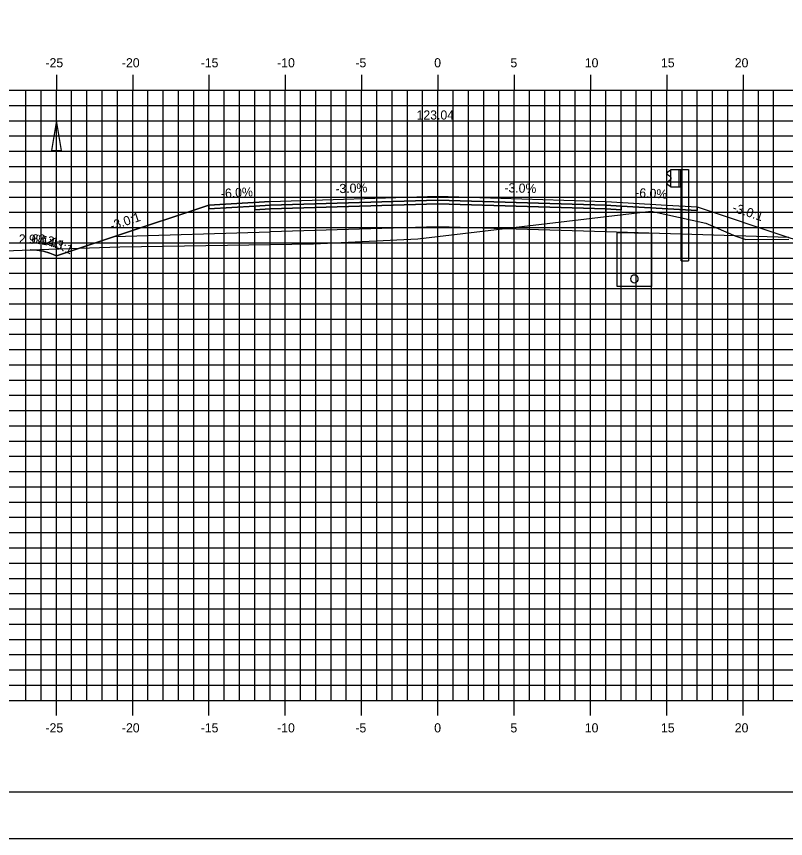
# Model space of a CAD drawing. Extents: x 850598 to 870284, y 366541 to 366651.
# Drawn here: x 855280.2 to 855330.6, y 366541.2 to 366595.1 of the extents above; entities that cross this region are included whole.
import ezdxf

# ---------------------------------------------------------------- set-up
doc = ezdxf.new("R2010")
doc.units = 0
for name, color, linetype in [('ANNOTATION', 7, 'Continuous'), ('BORDER', 7, 'Continuous'), ('D_Drainage_Ditch_Line', 7, 'Continuous'), ('D_Drainage_Underdrain', 7, 'Continuous'), ('D_Drainage_Underdrain_06in', 7, 'Continuous'), ('D_Guardrail_Beam_Rt', 7, 'Continuous'), ('D_Roadway_Centerline', 7, 'Continuous'), ('D_Roadway_Centerline_Text', 7, 'Continuous'), ('D_Roadway_Edge_Shoulder', 7, 'Continuous'), ('D_Roadway_Edge_TW', 7, 'Continuous'), ('D_Roadway_Pavement', 7, 'Continuous'), ('D_Roadway_SlopeLines', 7, 'Continuous'), ('D_Roadway_SubGrade', 7, 'Continuous'), ('H_V ANNOTATION', 7, 'Continuous'), ('MAJOR', 7, 'Continuous'), ('MINOR', 7, 'Continuous'), ('PLOT BOUNDARY', 7, 'Continuous'), ('S_Roadway_Centerline', 7, 'Continuous')]:
    doc.layers.add(name, color=color, linetype=linetype)

msp = doc.modelspace()

# ---------------------------------------------------------------- linework, layer by layer
at = {"layer": 'BORDER'}
msp.add_line((855262.785, 366544.225), (855422.785, 366544.225), dxfattribs=at)
at = {"layer": 'D_Drainage_Ditch_Line'}
msp.add_line((855282.784, 366580.679), (855282.785, 366586.922), dxfattribs=at)
msp.add_lwpolyline([(855282.456, 366586.266), (855283.112, 366586.266), (855282.784, 366588.235)], close=True, dxfattribs=at)
at = {"layer": 'D_Drainage_Underdrain'}
msp.add_lwpolyline([(855321.784, 366580.858), (855321.784, 366577.357), (855319.534, 366577.357), (855319.534, 366580.903)], close=True, dxfattribs=at)
at = {"layer": 'D_Drainage_Underdrain_06in'}
msp.add_lwpolyline([(855320.659, 366578.107), (855320.582, 366578.095), (855320.512, 366578.06), (855320.457, 366578.004), (855320.422, 366577.935), (855320.409, 366577.857), (855320.422, 366577.78), (855320.457, 366577.71), (855320.512, 366577.655), (855320.582, 366577.62), (855320.659, 366577.607), (855320.737, 366577.62), (855320.806, 366577.655), (855320.862, 366577.71), (855320.897, 366577.78), (855320.909, 366577.857), (855320.897, 366577.935), (855320.862, 366578.004), (855320.806, 366578.06), (855320.737, 366578.095)], close=True, dxfattribs=at)
at = {"layer": 'D_Guardrail_Beam_Rt'}
for p, q in [((855322.965, 366584.939), (855322.822, 366584.839)), ((855322.822, 366584.696), (855323.017, 366584.56)), ((855323.055, 366584.959), (855322.982, 366584.946)), ((855323.055, 366585.033), (855323.743, 366585.033)), ((855323.055, 366583.867), (855323.055, 366585.033)), ((855323.576, 366585.033), (855323.576, 366583.867)), ((855323.68, 366585.033), (855323.68, 366583.867)), ((855323.743, 366585.033), (855324.214, 366585.033)), ((855323.743, 366585.033), (855323.743, 366583.867)), ((855324.214, 366585.033), (855324.214, 366579.033)), ((855323.017, 366584.34), (855322.822, 366584.204)), ((855322.822, 366584.061), (855322.965, 366583.961)), ((855323.051, 366584.495), (855323.051, 366584.404)), ((855322.982, 366583.954), (855323.055, 366583.941)), ((855323.743, 366583.867), (855323.055, 366583.867)), ((855323.722, 366579.033), (855323.722, 366583.867)), ((855323.722, 366579.033), (855324.214, 366579.033))]:
    msp.add_line(p, q, dxfattribs=at)
for centre, major_axis, start_param, end_param in [((855322.872, 366584.767), (-0.0877, 0), 5.323254, 7.243116), ((855322.989, 366584.905), (-0.0417, 0), 4.886922, 5.323254), ((855322.972, 366584.495), (0.0789, 0), 0, 0.959931), ((855322.872, 366584.132), (-0.0877, 0), 5.323254, 7.243116), ((855322.972, 366584.404), (0.0789, 0), 5.323254, 6.283185), ((855322.989, 366583.995), (-0.0417, 0), 0.959931, 1.396263)]:
    msp.add_ellipse(centre, major_axis=major_axis, ratio=0.995501, start_param=start_param, end_param=end_param, dxfattribs=at)
at = {"layer": 'D_Roadway_Centerline'}
msp.add_lwpolyline([(855281.074, 366579.761), (855281.502, 366579.749), (855281.929, 366579.679), (855282.357, 366579.552), (855282.784, 366579.367), (855286.587, 366580.634), (855292.784, 366582.7), (855296.784, 366582.94), (855307.784, 366583.27), (855318.784, 366582.94), (855322.784, 366582.7), (855324.784, 366582.58), (855330.784, 366580.58), (855369.883, 366568.225), (855379.01, 366565.342), (855388.872, 366562.225), (855392.872, 366562.225)], dxfattribs=at)
at = {"layer": 'D_Roadway_Edge_Shoulder'}
for points in [[(855296.784, 366582.94), (855292.784, 366582.7), (855292.784, 366582.45), (855295.784, 366582.63), (855296.784, 366582.69)], [(855318.784, 366582.94), (855322.784, 366582.7), (855322.784, 366582.7), (855324.784, 366582.58), (855324.784, 366582.33), (855319.784, 366582.63), (855318.784, 366582.69)]]:
    msp.add_lwpolyline(points, close=True, dxfattribs=at)
at = {"layer": 'D_Roadway_Edge_TW'}
msp.add_lwpolyline([(855296.784, 366582.69), (855296.784, 366582.94), (855307.784, 366583.27), (855318.784, 366582.94), (855318.784, 366582.69), (855307.784, 366583.02)], close=True, dxfattribs=at)
at = {"layer": 'D_Roadway_Pavement'}
for points in [[(855296.784, 366582.44), (855296.784, 366582.69), (855307.784, 366583.02), (855318.784, 366582.69), (855318.784, 366582.44), (855307.784, 366582.77)], [(855296.784, 366582.69), (855295.784, 366582.63), (855295.784, 366582.38), (855296.784, 366582.44)], [(855318.784, 366582.69), (855319.784, 366582.63), (855319.784, 366582.38), (855318.784, 366582.44)]]:
    msp.add_lwpolyline(points, close=True, dxfattribs=at)
at = {"layer": 'D_Roadway_SlopeLines'}
for points in [[(855296.784, 366582.94), (855292.784, 366582.7), (855282.784, 366579.367)], [(855282.784, 366579.367), (855282.357, 366579.552), (855281.929, 366579.679), (855281.502, 366579.749), (855281.074, 366579.761)]]:
    msp.add_lwpolyline(points, dxfattribs=at)
at = {"layer": 'D_Roadway_SubGrade'}
for points in [[(855296.784, 366582.44), (855295.784, 366582.38), (855295.784, 366582.63), (855292.784, 366582.45), (855292.784, 366582.7), (855286.587, 366580.634), (855296.784, 366580.94)], [(855296.784, 366580.94), (855296.784, 366582.44), (855307.784, 366582.77), (855318.784, 366582.44), (855318.784, 366580.94), (855307.784, 366581.27)], [(855318.784, 366582.44), (855319.784, 366582.38), (855319.784, 366582.63), (855324.784, 366582.33), (855324.784, 366582.58), (855330.784, 366580.58), (855318.784, 366580.94)]]:
    msp.add_lwpolyline(points, close=True, dxfattribs=at)
at = {"layer": 'MAJOR'}
for p, q in [((855282.784, 366591.227), (855282.784, 366590.225)), ((855282.784, 366591.227), (855282.784, 366590.225)), ((855287.784, 366591.227), (855287.784, 366590.225)), ((855287.784, 366591.227), (855287.784, 366590.225)), ((855292.784, 366591.227), (855292.784, 366590.225)), ((855292.784, 366591.227), (855292.784, 366590.225)), ((855297.784, 366591.227), (855297.784, 366590.225)), ((855297.784, 366591.227), (855297.784, 366590.225)), ((855302.784, 366591.227), (855302.784, 366590.225)), ((855302.784, 366591.227), (855302.784, 366590.225)), ((855307.784, 366591.227), (855307.784, 366590.225)), ((855307.784, 366591.227), (855307.784, 366590.225)), ((855312.784, 366591.227), (855312.784, 366590.225)), ((855312.784, 366591.227), (855312.784, 366590.225)), ((855317.784, 366591.227), (855317.784, 366590.225)), ((855317.784, 366591.227), (855317.784, 366590.225)), ((855322.784, 366591.227), (855322.784, 366590.225)), ((855322.784, 366591.227), (855322.784, 366590.225)), ((855327.784, 366591.227), (855327.784, 366590.225)), ((855327.784, 366591.227), (855327.784, 366590.225)), ((855267.784, 366590.225), (855407.784, 366590.225)), ((855267.784, 366590.225), (855407.784, 366590.225)), ((855267.784, 366590.225), (855407.784, 366590.225)), ((855267.784, 366590.225), (855407.784, 366590.225)), ((855282.784, 366550.225), (855282.784, 366590.225)), ((855282.784, 366550.225), (855282.784, 366590.225)), ((855287.784, 366550.225), (855287.784, 366590.225)), ((855287.784, 366550.225), (855287.784, 366590.225)), ((855292.784, 366550.225), (855292.784, 366590.225)), ((855292.784, 366550.225), (855292.784, 366590.225)), ((855297.784, 366550.225), (855297.784, 366590.225)), ((855297.784, 366550.225), (855297.784, 366590.225)), ((855302.784, 366550.225), (855302.784, 366590.225)), ((855302.784, 366550.225), (855302.784, 366590.225)), ((855307.784, 366550.225), (855307.784, 366590.225)), ((855307.784, 366550.225), (855307.784, 366590.225)), ((855312.784, 366550.225), (855312.784, 366590.225)), ((855312.784, 366550.225), (855312.784, 366590.225)), ((855317.784, 366550.225), (855317.784, 366590.225)), ((855317.784, 366550.225), (855317.784, 366590.225)), ((855322.784, 366550.225), (855322.784, 366590.225)), ((855322.784, 366550.225), (855322.784, 366590.225)), ((855327.784, 366550.225), (855327.784, 366590.225)), ((855327.784, 366550.225), (855327.784, 366590.225)), ((855267.784, 366585.225), (855407.784, 366585.225)), ((855267.784, 366585.225), (855407.784, 366585.225)), ((855267.784, 366580.225), (855407.784, 366580.225)), ((855267.784, 366580.225), (855407.784, 366580.225)), ((855267.784, 366575.225), (855407.784, 366575.225)), ((855267.784, 366575.225), (855407.784, 366575.225)), ((855267.784, 366570.225), (855407.784, 366570.225)), ((855267.784, 366570.225), (855407.784, 366570.225)), ((855267.784, 366565.225), (855407.784, 366565.225)), ((855267.784, 366565.225), (855407.784, 366565.225)), ((855267.784, 366560.225), (855407.784, 366560.225)), ((855267.784, 366560.225), (855407.784, 366560.225)), ((855267.784, 366555.225), (855407.784, 366555.225)), ((855267.784, 366555.225), (855407.784, 366555.225)), ((855267.784, 366550.225), (855407.784, 366550.225)), ((855267.784, 366550.225), (855407.784, 366550.225)), ((855267.784, 366550.225), (855407.784, 366550.225)), ((855267.784, 366550.225), (855407.784, 366550.225)), ((855282.784, 366549.223), (855282.784, 366550.225)), ((855282.784, 366549.223), (855282.784, 366550.225)), ((855287.784, 366549.223), (855287.784, 366550.225)), ((855287.784, 366549.223), (855287.784, 366550.225)), ((855292.784, 366549.223), (855292.784, 366550.225)), ((855292.784, 366549.223), (855292.784, 366550.225)), ((855297.784, 366549.223), (855297.784, 366550.225)), ((855297.784, 366549.223), (855297.784, 366550.225)), ((855302.784, 366549.223), (855302.784, 366550.225)), ((855302.784, 366549.223), (855302.784, 366550.225)), ((855307.784, 366549.223), (855307.784, 366550.225)), ((855307.784, 366549.223), (855307.784, 366550.225)), ((855312.784, 366549.223), (855312.784, 366550.225)), ((855312.784, 366549.223), (855312.784, 366550.225)), ((855317.784, 366549.223), (855317.784, 366550.225)), ((855317.784, 366549.223), (855317.784, 366550.225)), ((855322.784, 366549.223), (855322.784, 366550.225)), ((855322.784, 366549.223), (855322.784, 366550.225)), ((855327.784, 366549.223), (855327.784, 366550.225)), ((855327.784, 366549.223), (855327.784, 366550.225))]:
    msp.add_line(p, q, dxfattribs=at)
at = {"layer": 'MINOR'}
for p, q in [((855280.784, 366550.225), (855280.784, 366590.225)), ((855280.784, 366550.225), (855280.784, 366590.225)), ((855281.784, 366550.225), (855281.784, 366590.225)), ((855281.784, 366550.225), (855281.784, 366590.225)), ((855283.784, 366550.225), (855283.784, 366590.225)), ((855283.784, 366550.225), (855283.784, 366590.225)), ((855284.784, 366550.225), (855284.784, 366590.225)), ((855284.784, 366550.225), (855284.784, 366590.225)), ((855285.784, 366550.225), (855285.784, 366590.225)), ((855285.784, 366550.225), (855285.784, 366590.225)), ((855286.784, 366550.225), (855286.784, 366590.225)), ((855286.784, 366550.225), (855286.784, 366590.225)), ((855288.784, 366550.225), (855288.784, 366590.225)), ((855288.784, 366550.225), (855288.784, 366590.225)), ((855289.784, 366550.225), (855289.784, 366590.225)), ((855289.784, 366550.225), (855289.784, 366590.225)), ((855290.784, 366550.225), (855290.784, 366590.225)), ((855290.784, 366550.225), (855290.784, 366590.225)), ((855291.784, 366550.225), (855291.784, 366590.225)), ((855291.784, 366550.225), (855291.784, 366590.225)), ((855293.784, 366550.225), (855293.784, 366590.225)), ((855293.784, 366550.225), (855293.784, 366590.225)), ((855294.784, 366550.225), (855294.784, 366590.225)), ((855294.784, 366550.225), (855294.784, 366590.225)), ((855295.784, 366550.225), (855295.784, 366590.225)), ((855295.784, 366550.225), (855295.784, 366590.225)), ((855296.784, 366550.225), (855296.784, 366590.225)), ((855296.784, 366550.225), (855296.784, 366590.225)), ((855298.784, 366550.225), (855298.784, 366590.225)), ((855298.784, 366550.225), (855298.784, 366590.225)), ((855299.784, 366550.225), (855299.784, 366590.225)), ((855299.784, 366550.225), (855299.784, 366590.225)), ((855300.784, 366550.225), (855300.784, 366590.225)), ((855300.784, 366550.225), (855300.784, 366590.225)), ((855301.784, 366550.225), (855301.784, 366590.225)), ((855301.784, 366550.225), (855301.784, 366590.225)), ((855303.784, 366550.225), (855303.784, 366590.225)), ((855303.784, 366550.225), (855303.784, 366590.225)), ((855304.784, 366550.225), (855304.784, 366590.225)), ((855304.784, 366550.225), (855304.784, 366590.225)), ((855305.784, 366550.225), (855305.784, 366590.225)), ((855305.784, 366550.225), (855305.784, 366590.225)), ((855306.784, 366550.225), (855306.784, 366590.225)), ((855306.784, 366550.225), (855306.784, 366590.225)), ((855308.784, 366550.225), (855308.784, 366590.225)), ((855308.784, 366550.225), (855308.784, 366590.225)), ((855309.784, 366550.225), (855309.784, 366590.225)), ((855309.784, 366550.225), (855309.784, 366590.225)), ((855310.784, 366550.225), (855310.784, 366590.225)), ((855310.784, 366550.225), (855310.784, 366590.225)), ((855311.784, 366550.225), (855311.784, 366590.225)), ((855311.784, 366550.225), (855311.784, 366590.225)), ((855313.784, 366550.225), (855313.784, 366590.225)), ((855313.784, 366550.225), (855313.784, 366590.225)), ((855314.784, 366550.225), (855314.784, 366590.225)), ((855314.784, 366550.225), (855314.784, 366590.225)), ((855315.784, 366550.225), (855315.784, 366590.225)), ((855315.784, 366550.225), (855315.784, 366590.225)), ((855316.784, 366550.225), (855316.784, 366590.225)), ((855316.784, 366550.225), (855316.784, 366590.225)), ((855318.784, 366550.225), (855318.784, 366590.225)), ((855318.784, 366550.225), (855318.784, 366590.225)), ((855319.784, 366550.225), (855319.784, 366590.225)), ((855319.784, 366550.225), (855319.784, 366590.225)), ((855320.784, 366550.225), (855320.784, 366590.225)), ((855320.784, 366550.225), (855320.784, 366590.225)), ((855321.784, 366550.225), (855321.784, 366590.225)), ((855321.784, 366550.225), (855321.784, 366590.225)), ((855323.784, 366550.225), (855323.784, 366590.225)), ((855323.784, 366550.225), (855323.784, 366590.225)), ((855324.784, 366550.225), (855324.784, 366590.225)), ((855324.784, 366550.225), (855324.784, 366590.225)), ((855325.784, 366550.225), (855325.784, 366590.225)), ((855325.784, 366550.225), (855325.784, 366590.225)), ((855326.784, 366550.225), (855326.784, 366590.225)), ((855326.784, 366550.225), (855326.784, 366590.225)), ((855328.784, 366550.225), (855328.784, 366590.225)), ((855328.784, 366550.225), (855328.784, 366590.225)), ((855329.784, 366550.225), (855329.784, 366590.225)), ((855329.784, 366550.225), (855329.784, 366590.225)), ((855267.784, 366589.225), (855407.784, 366589.225)), ((855267.784, 366589.225), (855407.784, 366589.225)), ((855267.784, 366588.225), (855407.784, 366588.225)), ((855267.784, 366588.225), (855407.784, 366588.225)), ((855267.784, 366587.225), (855407.784, 366587.225)), ((855267.784, 366587.225), (855407.784, 366587.225)), ((855267.784, 366586.225), (855407.784, 366586.225)), ((855267.784, 366586.225), (855407.784, 366586.225)), ((855267.784, 366584.225), (855407.784, 366584.225)), ((855267.784, 366584.225), (855407.784, 366584.225)), ((855267.784, 366583.225), (855407.784, 366583.225)), ((855267.784, 366583.225), (855407.784, 366583.225)), ((855267.784, 366582.225), (855407.784, 366582.225)), ((855267.784, 366582.225), (855407.784, 366582.225)), ((855267.784, 366581.225), (855407.784, 366581.225)), ((855267.784, 366581.225), (855407.784, 366581.225)), ((855267.784, 366579.225), (855407.784, 366579.225)), ((855267.784, 366579.225), (855407.784, 366579.225)), ((855267.784, 366578.225), (855407.784, 366578.225)), ((855267.784, 366578.225), (855407.784, 366578.225)), ((855267.784, 366577.225), (855407.784, 366577.225)), ((855267.784, 366577.225), (855407.784, 366577.225)), ((855267.784, 366576.225), (855407.784, 366576.225)), ((855267.784, 366576.225), (855407.784, 366576.225)), ((855267.784, 366574.225), (855407.784, 366574.225)), ((855267.784, 366574.225), (855407.784, 366574.225)), ((855267.784, 366573.225), (855407.784, 366573.225)), ((855267.784, 366573.225), (855407.784, 366573.225)), ((855267.784, 366572.225), (855407.784, 366572.225)), ((855267.784, 366572.225), (855407.784, 366572.225)), ((855267.784, 366571.225), (855407.784, 366571.225)), ((855267.784, 366571.225), (855407.784, 366571.225)), ((855267.784, 366569.225), (855407.784, 366569.225)), ((855267.784, 366569.225), (855407.784, 366569.225)), ((855267.784, 366568.225), (855407.784, 366568.225)), ((855267.784, 366568.225), (855407.784, 366568.225)), ((855267.784, 366567.225), (855407.784, 366567.225)), ((855267.784, 366567.225), (855407.784, 366567.225)), ((855267.784, 366566.225), (855407.784, 366566.225)), ((855267.784, 366566.225), (855407.784, 366566.225)), ((855267.784, 366564.225), (855407.784, 366564.225)), ((855267.784, 366564.225), (855407.784, 366564.225)), ((855267.784, 366563.225), (855407.784, 366563.225)), ((855267.784, 366563.225), (855407.784, 366563.225)), ((855267.784, 366562.225), (855407.784, 366562.225)), ((855267.784, 366562.225), (855407.784, 366562.225)), ((855267.784, 366561.225), (855407.784, 366561.225)), ((855267.784, 366561.225), (855407.784, 366561.225)), ((855267.784, 366559.225), (855407.784, 366559.225)), ((855267.784, 366559.225), (855407.784, 366559.225)), ((855267.784, 366558.225), (855407.784, 366558.225)), ((855267.784, 366558.225), (855407.784, 366558.225)), ((855267.784, 366557.225), (855407.784, 366557.225)), ((855267.784, 366557.225), (855407.784, 366557.225)), ((855267.784, 366556.225), (855407.784, 366556.225)), ((855267.784, 366556.225), (855407.784, 366556.225)), ((855267.784, 366554.225), (855407.784, 366554.225)), ((855267.784, 366554.225), (855407.784, 366554.225)), ((855267.784, 366553.225), (855407.784, 366553.225)), ((855267.784, 366553.225), (855407.784, 366553.225)), ((855267.784, 366552.225), (855407.784, 366552.225)), ((855267.784, 366552.225), (855407.784, 366552.225)), ((855267.784, 366551.225), (855407.784, 366551.225)), ((855267.784, 366551.225), (855407.784, 366551.225))]:
    msp.add_line(p, q, dxfattribs=at)
at = {"layer": 'PLOT BOUNDARY'}
msp.add_lwpolyline([(855254.691, 366541.166), (855424.691, 366541.166), (855424.691, 366651.166), (855254.691, 366651.166)], close=True, dxfattribs=at)
at = {"layer": 'S_Roadway_Centerline'}
msp.add_lwpolyline([(855267.784, 366579.251), (855282.293, 366579.808), (855286.937, 366579.958), (855299.632, 366580.148), (855306.461, 366580.488), (855321.769, 366582.288), (855325.348, 366581.499), (855327.3, 366580.653), (855327.967, 366580.43), (855330.787, 366580.458)], dxfattribs=at)

# ---------------------------------------------------------------- texts
at = {"layer": 'ANNOTATION'}
for s, rotation, p in [('-3.0%', 1.7184, (855301.072, 366583.469)), ('-3.0%', 358.2816, (855312.132, 366583.54)), ('-6.0%', 3.4336, (855293.582, 366583.15)), ('-6.0%', 356.5664, (855320.701, 366583.227)), ('-3.0:1', 341.5651, (855327.038, 366582.283)), ('-3.0:1', 18.4348, (855286.406, 366581.028)), ('2.9%', 358.3452, (855280.312, 366580.184)), ('6.1:1', 350.7147, (855281.115, 366580.225)), ('3.4:1', 343.4009, (855281.52, 366580.245)), ('2.3:1', 336.6019, (855282.068, 366580.166))]:
    msp.add_text(s, height=0.6, rotation=rotation, dxfattribs=at).set_placement(p)
at = {"layer": 'D_Roadway_Centerline'}
for s, p in [('C', (855307.779, 366583.27)), ('C', (855307.779, 366583.27)), ('L', (855307.784, 366583.263)), ('L', (855307.784, 366583.263))]:
    msp.add_text(s, height=0.0146, dxfattribs=at).set_placement(p)
at = {"layer": 'D_Roadway_Centerline_Text'}
msp.add_text('123.04', height=0.6, dxfattribs=at).set_placement((855306.388, 366588.302))
at = {"layer": 'H_V ANNOTATION'}
for s, p in [('-25', (855282.07, 366591.725)), ('-20', (855287.078, 366591.725)), ('-15', (855292.241, 366591.725)), ('-10', (855297.249, 366591.725)), ('-5', (855302.375, 366591.725)), ('0', (855307.543, 366591.725)), ('5', (855312.535, 366591.725)), ('10', (855317.41, 366591.725)), ('15', (855322.402, 366591.725)), ('20', (855327.238, 366591.725)), ('-25', (855282.07, 366548.125)), ('-20', (855287.078, 366548.125)), ('-15', (855292.241, 366548.125)), ('-10', (855297.249, 366548.125)), ('-5', (855302.375, 366548.125)), ('0', (855307.543, 366548.125)), ('5', (855312.535, 366548.125)), ('10', (855317.41, 366548.125)), ('15', (855322.402, 366548.125)), ('20', (855327.238, 366548.125))]:
    msp.add_text(s, height=0.6, dxfattribs=at).set_placement(p)

doc.saveas('drawing.dxf')
